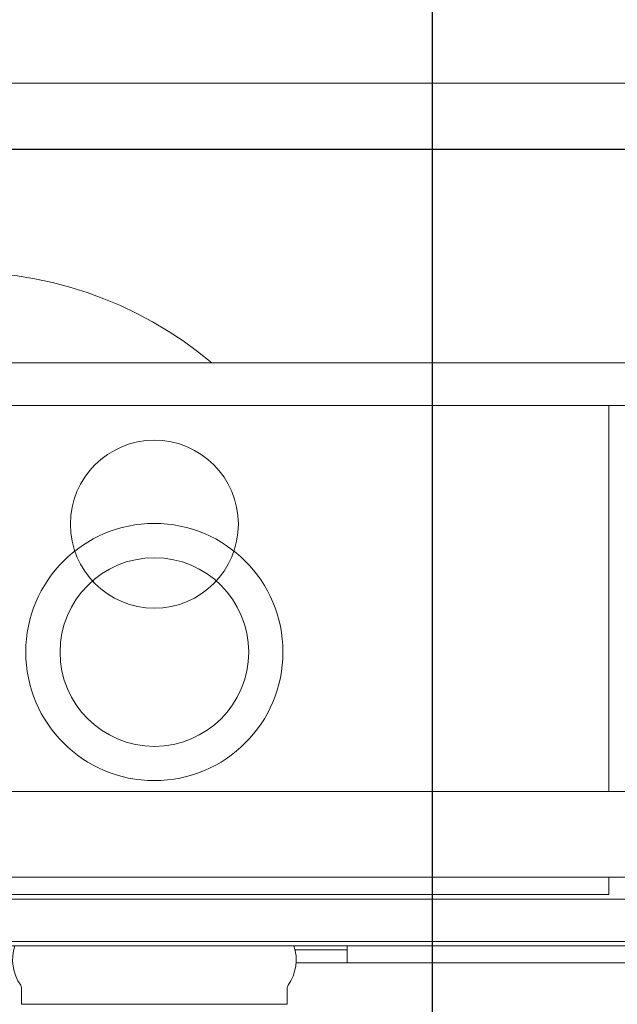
# Model space of a CAD drawing. Header units: millimetres. Extents: x 23192 to 177760, y -399809 to -79279.
# Tile 421 of 656: x 60891 to 60905, y -195447 to -195424. Entities that reach past the tile are written whole.
import ezdxf

# ---------------------------------------------------------------- set-up
doc = ezdxf.new("R2010")
doc.units = ezdxf.units.MM
doc.linetypes.add('HIDDEN2', pattern=[4.7625, 3.175, -1.5875])
doc.layers.get('0').update_dxf_attribs({"lineweight": 0})
doc.layers.add('!! 0_ Istn-sciany', color=3, linetype='Continuous', lineweight=30)
doc.layers.add('!! wymiary osi', color=250, linetype='Continuous', lineweight=9)
doc.layers.add('!! 2_WYBURZENIA DO REMONTU', color=7, linetype='Continuous', lineweight=0, true_color=0x4d4d4d, plot=False)
doc.layers.add('!!_@ wypos sanit nd', color=7, linetype='Continuous', lineweight=0, plot=False)
doc.layers.add('Powierzchnia', color=140, linetype='Continuous', lineweight=5, plot=False)
doc.styles.add('TXT', font='simplex.shx')
doc.dimstyles.new('DIM50', dxfattribs={"dimscale": 5, "dimtxt": 2.5, "dimasz": 1.5, "dimexe": 0, "dimexo": 0, "dimgap": 0.5, "dimtad": 1, "dimdec": 4, "dimrnd": 0.5, "dimdsep": 46, "dimtxsty": 'TXT', "dimblk1": 'TICK1', "dimblk2": 'TICK1', "dimsah": 1, "dimcen": 0, "dimse1": 1, "dimse2": 1, "dimclrd": 1, "dimclre": 7, "dimclrt": 9, "dimadec": 0, "dimazin": 0, "dimtfac": 1, "dimtdec": 4, "dimtmove": 2, "dimatfit": 3, "dimldrblk": 'TICK1', "dimfxl": 1, "dimtolj": 1, "dimarcsym": 0})

# ---------------------------------------------------------------- blocks, each defined once
blk = doc.blocks.new('A$C351F644B')
for p, q in [((-20, 17.5), (20, 17.5)), ((20, 0), (-20, 0))]:
    blk.add_line(p, q)
blk.add_circle((0, 8.75), 1.959)
blk = doc.blocks.new('A$Cff2eaf8b')
for points in [[(-0.18941, 0.08863), (-0.04454, 0.08863), (-0.04035, 0.08853), (-0.03617, 0.08824), (-0.032, 0.08775), (-0.02786, 0.08707), (-0.02376, 0.08619), (-0.0197, 0.08513), (-0.0157, 0.08388), (-0.01176, 0.08244), (-0.00789, 0.08082), (-0.0041, 0.07902), (-0.0004, 0.07705), (0.0032, 0.0749), (0.0067, 0.0726), (0.01009, 0.07012), (0.01337, 0.0675)], [(0.16493, 0.0675), (-0.16477, 0.0675)], [(-0.11847, -0.0325), (-0.11847, 0.0575), (0.11153, 0.0575), (0.11153, -0.0325)], [(0.10602, 0.0575), (0.10602, -0.0325)], [(-0.16, -0.0355), (-0.16, -0.0325), (0.16, -0.0325), (0.16, -0.0355)], [(0.16, -0.0555), (0.157, -0.0525), (0.16, -0.0525), (-0.16, -0.0525), (-0.157, -0.0525), (-0.16, -0.0555)], [(0.10602, -0.0525), (0.10602, -0.05658), (-0.11847, -0.05658)], [(0.045, -0.0685), (0.045, -0.0725)], [(0.03283, -0.0695), (0.045, -0.0695)], [(0.16, -0.0695), (0.16, -0.0725), (0.03305, -0.0725)]]:
    blk.add_lwpolyline(points)
blk.add_lwpolyline([(-0.11847, -0.0685), (0.11153, -0.0685), (0.11153, -0.0675), (-0.11847, -0.0675)], close=True)
blk.add_lwpolyline([(-0.04, -0.0685), (-0.03255, -0.0685, 0.236962), (-0.03118, -0.07775, -0.154353), (-0.031, -0.07832), (-0.031, -0.08218), (0.031, -0.08218), (0.031, -0.07832, -0.154353), (0.03118, -0.07775, 0.236962), (0.03255, -0.0685), (0.04, -0.0685)], format="xyb")
for radius in [0.03, 0.022]:
    blk.add_circle((0, 0), radius)
blk = doc.blocks.new('TICK1')
at = {"color": 0}
for p, q in [((0, -1.4), (0, 1.4)), ((0, 0), (-1, 0))]:
    blk.add_line(p, q, dxfattribs=at)
at = {"color": 2}
blk.add_line((-1, -1), (1, 1), dxfattribs=at)
blk = doc.blocks.new('*D2759')
at = {"layer": '!! wymiary osi', "color": 1, "lineweight": -2, "transparency": 16777216}
blk.add_line((60901.047, -195422.628), (60901.047, -195581.628), dxfattribs=at)
at = {"layer": 'DEFPOINTS', "color": 0, "transparency": 16777216}
for p in [(60824.567, -195415.128), (60824.567, -195589.128), (60901.047, -195589.128)]:
    blk.add_point(p, dxfattribs=at)
at = {"layer": '!! wymiary osi', "color": 1, "lineweight": -2, "transparency": 16777216, "xscale": 7.5, "yscale": 7.5, "zscale": 7.5}
for p, rotation in [((60901.047, -195415.128), 90), ((60901.047, -195589.128), 270)]:
    blk.add_blockref('TICK1', p, dxfattribs=dict(at, rotation=rotation))
at = {"layer": '!! wymiary osi', "color": 9, "transparency": 16777216, "insert": (60892.297, -195569.266), "char_height": 12.5, "attachment_point": 5, "rotation": 90, "style": 'TXT'}
blk.add_mtext('\\A1;174', dxfattribs=at)

msp = doc.modelspace()

# ---------------------------------------------------------------- linework, layer by layer
at = {"layer": '!! 0_ Istn-sciany'}
msp.add_lwpolyline([(60850.56735, -195427.12813), (60964.56735, -195427.12813)], dxfattribs=at)
at = {"layer": 'Powierzchnia'}
msp.add_lwpolyline([(60824.56735, -195587.5883), (60964.56735, -195587.5883), (60964.56735, -195425.5883), (60824.56735, -195425.5883)], close=True, dxfattribs=at)

# ---------------------------------------------------------------- block references
at = {"layer": '!! 2_WYBURZENIA DO REMONTU', "linetype": 'HIDDEN2', "ltscale": 3, "xscale": -1, "rotation": 180}
msp.add_blockref('A$C351F644B', (60894.56735, -195427.12813), dxfattribs=at)
at = {"layer": '!!_@ wypos sanit nd', "xscale": 100, "yscale": 100, "zscale": 100}
msp.add_blockref('A$Cff2eaf8b', (60894.56735, -195438.86114), dxfattribs=at)

# ---------------------------------------------------------------- dimensions: what is measured, and where the dimension line sits
at = {"layer": '!! wymiary osi'}
dim = msp.add_linear_dim(base=(60901.04731, -195589.12813), p1=(60824.56735, -195415.12813), p2=(60824.56735, -195589.12813), angle=90, dimstyle='DIM50', dxfattribs=at)
dim.commit()
dim.dimension.update_dxf_attribs({"geometry": '*D2759', "text_midpoint": (60892.29731, -195569.26629), "dimtype": 160})

doc.saveas('drawing.dxf')
